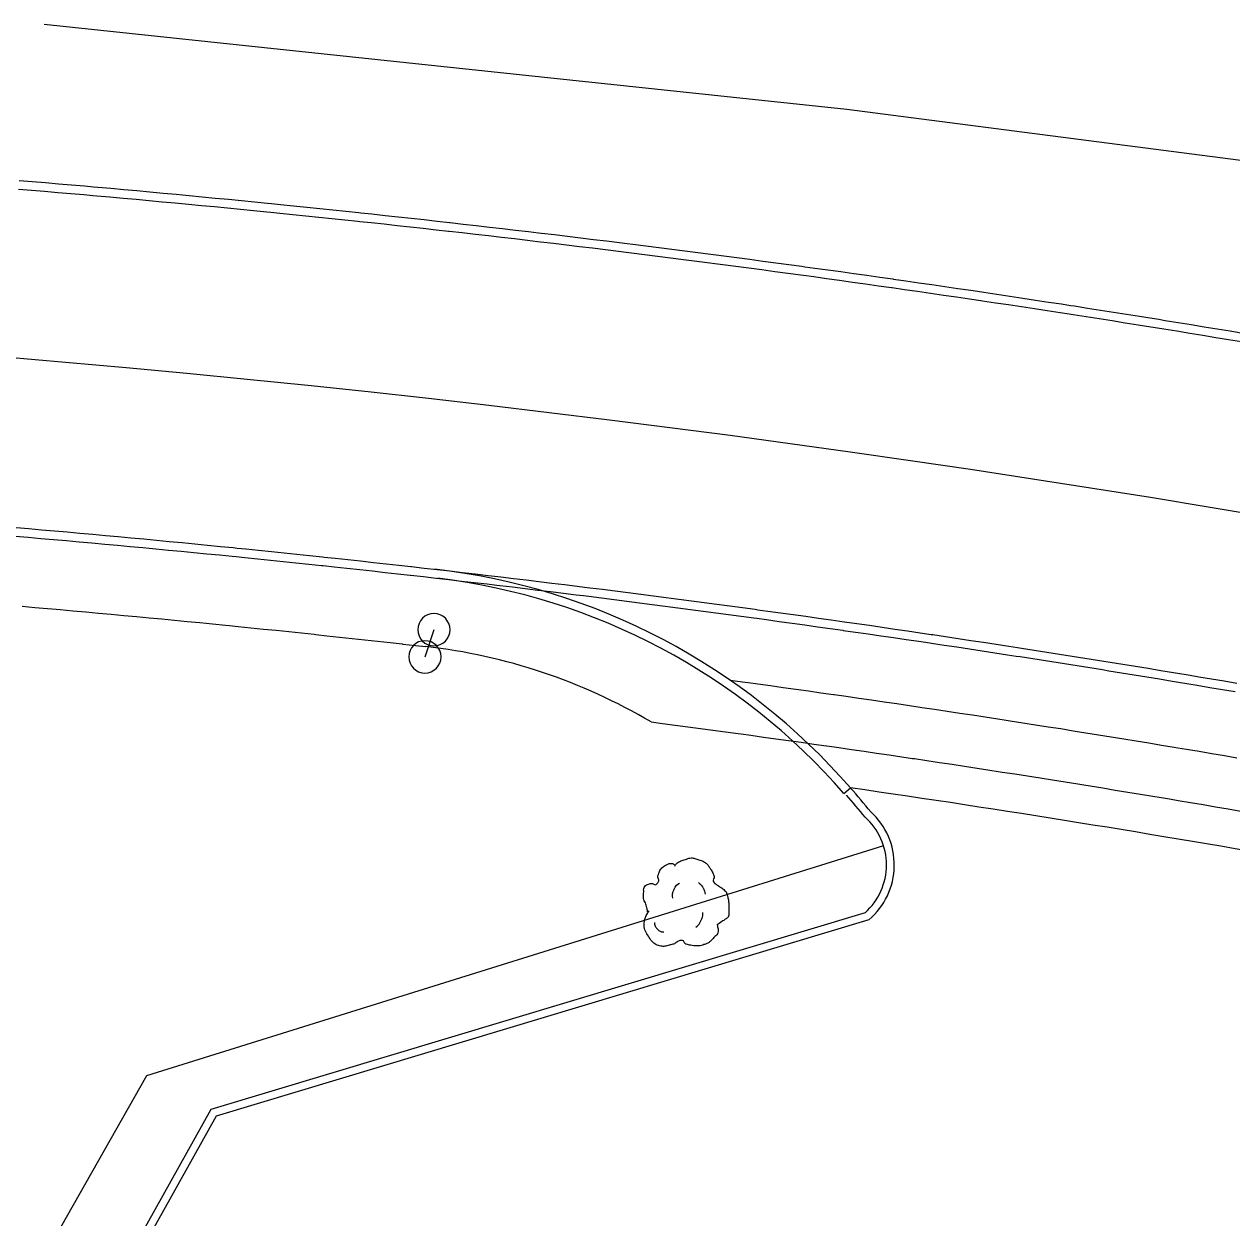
# Model space of a CAD drawing. Extents: x 2145380 to 2157287, y 139568 to 149130.
# Drawn here: x 2152647.2 to 2152740.3, y 142711.6 to 142803.6 of the extents above; entities that cross this region are included whole.
import ezdxf

# ---------------------------------------------------------------- set-up
doc = ezdxf.new("R2010")
doc.units = 0
for name, color, linetype in [('PR_PREVIOUSLY CONSTRUCTED', 7, 'Continuous'), ('TOPO_Curb Back', 7, 'Continuous'), ('TOPO_Flowline', 7, 'Continuous'), ('TOPO_Misc', 7, 'Continuous'), ('TOPO_Sidewalk', 7, 'Continuous'), ('TOPO_Sign', 7, 'Continuous'), ('TOPO_Tree', 7, 'Continuous')]:
    doc.layers.add(name, color=color, linetype=linetype)

# ---------------------------------------------------------------- blocks, each defined once
blk = doc.blocks.new('POST')
at = {"layer": 'TOPO_Misc'}
for start, end in [(90, 180), (360, 90), (180, 270), (270, 0)]:
    blk.add_arc((-0.01, 0.03), 3.16, start, end, dxfattribs=at)
blk = doc.blocks.new('TREE')
at = {"layer": 'TOPO_Tree'}
for points in [[(-3.49, 17.6), (-3.07, 18.27), (-2.58, 18.8), (-1.9, 19.19), (-1.05, 19.68), (-0.19, 19.96), (0.74, 20.24), (1.62, 20.51), (2.51, 20.82), (3.39, 20.77), (4.1, 20.73), (4.8, 20.47), (5.51, 20.24), (6.43, 19.95), (7.32, 19.73), (8.15, 19.19), (9.36, 18.4), (10.02, 17.21), (10.8, 16.01), (11.24, 15.33), (11.58, 14.62), (11.86, 13.89), (12.17, 13.08), (11.37, 12.02), (11.86, 11.25), (12, 11.03), (12.18, 10.86), (12.39, 10.72), (12.91, 10.35), (13.45, 10.02), (13.97, 9.66), (14.7, 9.16), (15.41, 8.68), (16.09, 8.07), (16.7, 7.53), (16.93, 6.73), (17.15, 5.95), (17.59, 4.38), (17.71, 2.77), (17.68, 1.19), (17.65, -0.25), (17.83, -2.22), (16.62, -3.04), (15.47, -3.83), (14.31, -4.58), (13.16, -5.35)], [(-14.07, -0.4), (-14.17, 0.5), (-14.37, 1.38), (-14.6, 2.25), (-14.84, 3.17), (-15.47, 3.96), (-15.66, 4.9), (-15.8, 5.59), (-15.71, 6.31), (-15.66, 7.01), (-15.6, 7.91), (-15.72, 8.8), (-15.13, 9.66), (-14.62, 10.42), (-13.76, 10.49), (-13.02, 10.72), (-12.18, 10.98), (-11.06, 10), (-10.37, 10.72), (-9.4, 11.74), (-10.29, 13.28), (-9.84, 14.42), (-9.56, 15.15), (-9.32, 15.89), (-8.78, 16.54), (-8.18, 17.26), (-7.5, 17.68), (-6.67, 18.13), (-6.14, 18.41), (-5.61, 18.61), (-5.08, 18.66), (-4.55, 18.71), (-4.02, 18.54), (-3.49, 18.13)], [(-4.21, 5.09), (-4.46, 6.09), (-4.3, 7.21), (-3.84, 8.21), (-3.33, 9.34), (-2.71, 10.27), (-1.64, 10.97)], [(5.89, 11.15), (6.5, 10.68), (6.96, 10.17), (7.36, 9.5), (7.93, 8.56), (8.31, 7.6), (8.46, 6.56)], [(13.16, -5.34), (13.25, -5.81), (13.36, -6.28), (13.45, -6.75), (13.76, -8.52), (12.24, -10.03), (10.8, -11.51), (9.98, -12.34), (9.13, -12.77), (8.15, -13.1), (5.97, -13.83), (3.32, -13.56), (1.27, -13.1), (0.49, -12.92), (-0.06, -11.44), (-0.84, -11.51), (-2.04, -11.61), (-3.28, -12.78), (-4.55, -13.1), (-6.06, -13.47), (-7.77, -14.03), (-9.31, -13.62), (-11.36, -13.09), (-12.84, -11.41), (-14.07, -9.39), (-15.32, -7.35), (-15.61, -5.13), (-15.13, -3.04), (-14.87, -1.89), (-13.91, -0.75), (-13.54, 0.13)], [(-11.38, -4.46), (-11.47, -5.41), (-11.03, -6.32), (-10.09, -7.22), (-9.3, -7.97), (-8.49, -8.26), (-7.7, -8.14)], [(4.79, -6.29), (5.71, -5.66), (6.3, -4.92), (6.81, -3.91), (7.36, -2.81), (7.63, -1.7), (7.54, -0.6)]]:
    blk.add_open_spline(points, degree=3, dxfattribs=at)

msp = doc.modelspace()

# ---------------------------------------------------------------- linework, layer by layer
at = {"layer": 'PR_PREVIOUSLY CONSTRUCTED'}
msp.add_line((2152710.434, 142744.298), (2152710.934, 142744.742), dxfattribs=at)
for points in [[(2152646.837, 142791.572), (2152647.846, 142791.488), (2152648.854, 142791.403), (2152649.862, 142791.317), (2152650.87, 142791.229), (2152651.879, 142791.142), (2152652.564, 142791.081), (2152652.887, 142791.053), (2152653.895, 142790.963), (2152654.902, 142790.872), (2152655.91, 142790.781), (2152656.918, 142790.689), (2152657.926, 142790.595), (2152658.933, 142790.501), (2152659.435, 142790.454), (2152659.941, 142790.406), (2152660.948, 142790.31), (2152661.955, 142790.214), (2152662.962, 142790.116), (2152663.97, 142790.018), (2152664.977, 142789.918), (2152665.984, 142789.818), (2152666.302, 142789.786), (2152666.99, 142789.717), (2152667.997, 142789.615), (2152669.004, 142789.512), (2152670.011, 142789.408), (2152671.017, 142789.304), (2152672.023, 142789.198), (2152673.03, 142789.092), (2152673.165, 142789.077), (2152674.036, 142788.984), (2152675.042, 142788.876), (2152676.048, 142788.767), (2152677.054, 142788.657), (2152678.06, 142788.546), (2152679.066, 142788.435), (2152680.024, 142788.328), (2152680.071, 142788.322), (2152681.077, 142788.209), (2152682.082, 142788.094), (2152683.088, 142787.979), (2152684.093, 142787.863), (2152685.098, 142787.746), (2152686.103, 142787.628), (2152686.878, 142787.537), (2152687.108, 142787.51), (2152688.113, 142787.39), (2152689.118, 142787.27), (2152690.122, 142787.148), (2152691.127, 142787.026), (2152692.131, 142786.903), (2152693.136, 142786.779), (2152693.727, 142786.706), (2152694.14, 142786.654), (2152695.144, 142786.529), (2152696.148, 142786.402), (2152697.152, 142786.275), (2152698.156, 142786.146), (2152699.159, 142786.017), (2152700.163, 142785.887), (2152700.572, 142785.834), (2152701.166, 142785.756), (2152702.17, 142785.624), (2152703.173, 142785.492), (2152704.176, 142785.358), (2152705.179, 142785.223), (2152706.182, 142785.088), (2152707.184, 142784.952), (2152707.41, 142784.921), (2152708.187, 142784.815), (2152709.189, 142784.677), (2152710.192, 142784.538), (2152711.194, 142784.398), (2152712.196, 142784.258), (2152713.198, 142784.116), (2152714.2, 142783.974), (2152714.244, 142783.968), (2152715.202, 142783.831), (2152716.203, 142783.687), (2152717.205, 142783.542), (2152718.206, 142783.396), (2152719.208, 142783.249), (2152720.209, 142783.102), (2152721.071, 142782.974), (2152721.21, 142782.953), (2152722.211, 142782.804), (2152723.211, 142782.654), (2152724.212, 142782.503), (2152725.212, 142782.351), (2152726.213, 142782.198), (2152727.213, 142782.044), (2152727.893, 142781.939), (2152728.213, 142781.89), (2152729.213, 142781.734), (2152730.213, 142781.578), (2152731.212, 142781.421), (2152732.212, 142781.263), (2152733.211, 142781.104), (2152734.21, 142780.944), (2152734.708, 142780.864), (2152735.21, 142780.783), (2152736.209, 142780.622), (2152737.207, 142780.459), (2152738.206, 142780.296), (2152739.205, 142780.132), (2152740.203, 142779.967), (2152741.201, 142779.801)], [(2152646.782, 142790.907), (2152647.79, 142790.823), (2152648.797, 142790.737), (2152649.805, 142790.651), (2152650.813, 142790.564), (2152651.82, 142790.476), (2152652.505, 142790.416), (2152652.828, 142790.388), (2152653.835, 142790.298), (2152654.842, 142790.207), (2152655.85, 142790.116), (2152656.857, 142790.024), (2152657.864, 142789.931), (2152658.871, 142789.837), (2152659.372, 142789.789), (2152659.878, 142789.742), (2152660.884, 142789.646), (2152661.891, 142789.549), (2152662.898, 142789.452), (2152663.904, 142789.353), (2152664.911, 142789.254), (2152665.917, 142789.154), (2152666.236, 142789.122), (2152666.923, 142789.053), (2152667.93, 142788.951), (2152668.936, 142788.848), (2152669.942, 142788.744), (2152670.948, 142788.639), (2152671.954, 142788.534), (2152672.959, 142788.428), (2152673.095, 142788.413), (2152673.965, 142788.32), (2152674.971, 142788.212), (2152675.976, 142788.103), (2152676.981, 142787.994), (2152677.987, 142787.883), (2152678.992, 142787.771), (2152679.949, 142787.664), (2152679.997, 142787.659), (2152681.002, 142787.545), (2152682.007, 142787.431), (2152683.012, 142787.316), (2152684.016, 142787.2), (2152685.021, 142787.083), (2152686.025, 142786.965), (2152686.8, 142786.874), (2152687.03, 142786.847), (2152688.034, 142786.727), (2152689.038, 142786.607), (2152690.042, 142786.486), (2152691.046, 142786.364), (2152692.05, 142786.24), (2152693.054, 142786.117), (2152693.645, 142786.043), (2152694.057, 142785.992), (2152695.061, 142785.866), (2152696.064, 142785.74), (2152697.068, 142785.612), (2152698.071, 142785.484), (2152699.074, 142785.355), (2152700.077, 142785.225), (2152700.485, 142785.172), (2152701.08, 142785.094), (2152702.082, 142784.962), (2152703.085, 142784.83), (2152704.087, 142784.696), (2152705.09, 142784.562), (2152706.092, 142784.427), (2152707.094, 142784.29), (2152707.32, 142784.26), (2152708.096, 142784.153), (2152709.098, 142784.016), (2152710.1, 142783.877), (2152711.102, 142783.737), (2152712.103, 142783.597), (2152713.105, 142783.455), (2152714.106, 142783.313), (2152714.15, 142783.307), (2152715.107, 142783.17), (2152716.108, 142783.026), (2152717.109, 142782.881), (2152718.11, 142782.735), (2152719.111, 142782.589), (2152720.111, 142782.441), (2152720.973, 142782.313), (2152721.111, 142782.293), (2152722.112, 142782.144), (2152723.112, 142781.993), (2152724.112, 142781.842), (2152725.112, 142781.691), (2152726.112, 142781.538), (2152727.111, 142781.384), (2152727.791, 142781.279), (2152728.111, 142781.23), (2152729.11, 142781.074), (2152730.109, 142780.918), (2152731.108, 142780.761), (2152732.107, 142780.603), (2152733.106, 142780.444), (2152734.105, 142780.285), (2152734.602, 142780.205), (2152735.103, 142780.124), (2152736.102, 142779.963), (2152737.1, 142779.8), (2152738.098, 142779.637), (2152739.096, 142779.473), (2152740.094, 142779.308), (2152741.091, 142779.142)], [(2152646.593, 142764.811), (2152647.578, 142764.727), (2152648.563, 142764.642), (2152649.548, 142764.556), (2152650.217, 142764.497), (2152650.532, 142764.469), (2152651.517, 142764.381), (2152652.502, 142764.293), (2152653.486, 142764.204), (2152654.471, 142764.113), (2152655.455, 142764.022), (2152656.44, 142763.93), (2152656.93, 142763.884), (2152657.424, 142763.838), (2152658.408, 142763.744), (2152659.392, 142763.649), (2152660.376, 142763.554), (2152661.36, 142763.458), (2152662.344, 142763.361), (2152663.328, 142763.263), (2152663.639, 142763.232), (2152664.312, 142763.164), (2152665.295, 142763.064), (2152666.279, 142762.964), (2152667.262, 142762.862), (2152668.246, 142762.76), (2152669.229, 142762.657), (2152670.212, 142762.553), (2152670.344, 142762.539), (2152671.195, 142762.448), (2152672.178, 142762.343), (2152673.161, 142762.236), (2152674.144, 142762.129), (2152675.126, 142762.02), (2152676.109, 142761.911), (2152677.045, 142761.807), (2152677.092, 142761.801), (2152678.074, 142761.691), (2152679.056, 142761.579), (2152680.039, 142761.466), (2152681.021, 142761.353), (2152682.003, 142761.239), (2152682.985, 142761.124), (2152683.742, 142761.034), (2152683.966, 142761.008), (2152684.948, 142760.891), (2152685.93, 142760.773), (2152686.911, 142760.655), (2152687.893, 142760.535), (2152688.874, 142760.415), (2152689.855, 142760.294), (2152690.433, 142760.222), (2152690.836, 142760.172), (2152691.817, 142760.049), (2152692.798, 142759.926), (2152693.779, 142759.801), (2152694.76, 142759.676), (2152695.74, 142759.549), (2152696.721, 142759.422), (2152697.12, 142759.37), (2152697.701, 142759.294), (2152698.681, 142759.166), (2152699.661, 142759.036), (2152700.641, 142758.905), (2152701.621, 142758.774), (2152702.601, 142758.642), (2152703.581, 142758.509), (2152703.801, 142758.479), (2152704.56, 142758.375), (2152705.54, 142758.24), (2152706.519, 142758.104), (2152707.498, 142757.968), (2152708.477, 142757.831), (2152709.456, 142757.692), (2152710.435, 142757.553), (2152710.478, 142757.547), (2152711.414, 142757.413), (2152712.392, 142757.273), (2152713.371, 142757.131), (2152714.349, 142756.988), (2152715.327, 142756.845), (2152716.305, 142756.701), (2152717.148, 142756.576), (2152717.283, 142756.556), (2152718.261, 142756.41), (2152719.239, 142756.263), (2152720.216, 142756.116), (2152721.194, 142755.967), (2152722.171, 142755.818), (2152723.148, 142755.668), (2152723.813, 142755.565), (2152724.125, 142755.517), (2152725.102, 142755.365), (2152726.079, 142755.212), (2152727.056, 142755.059), (2152728.032, 142754.904), (2152729.008, 142754.749), (2152729.985, 142754.593), (2152730.471, 142754.515), (2152730.961, 142754.436), (2152731.937, 142754.278), (2152732.913, 142754.119), (2152733.888, 142753.96), (2152734.864, 142753.8), (2152735.839, 142753.638), (2152736.814, 142753.476), (2152737.123, 142753.425), (2152737.79, 142753.313), (2152738.765, 142753.15), (2152739.739, 142752.985), (2152740.714, 142752.819)], [(2152646.536, 142764.146), (2152647.521, 142764.062), (2152648.505, 142763.977), (2152649.489, 142763.891), (2152650.159, 142763.832), (2152650.474, 142763.804), (2152651.458, 142763.716), (2152652.442, 142763.628), (2152653.426, 142763.539), (2152654.41, 142763.449), (2152655.394, 142763.357), (2152656.377, 142763.266), (2152656.868, 142763.22), (2152657.361, 142763.173), (2152658.345, 142763.079), (2152659.328, 142762.985), (2152660.312, 142762.889), (2152661.295, 142762.793), (2152662.278, 142762.696), (2152663.262, 142762.598), (2152663.573, 142762.567), (2152664.245, 142762.5), (2152665.228, 142762.4), (2152666.211, 142762.3), (2152667.194, 142762.198), (2152668.176, 142762.096), (2152669.159, 142761.993), (2152670.142, 142761.889), (2152670.274, 142761.875), (2152671.124, 142761.784), (2152672.106, 142761.679), (2152673.089, 142761.572), (2152674.071, 142761.465), (2152675.053, 142761.357), (2152676.035, 142761.248), (2152676.971, 142761.143), (2152677.017, 142761.138), (2152677.999, 142761.027), (2152678.981, 142760.916), (2152679.962, 142760.803), (2152680.944, 142760.69), (2152681.925, 142760.576), (2152682.907, 142760.461), (2152683.663, 142760.371), (2152683.888, 142760.345), (2152684.869, 142760.228), (2152685.85, 142760.11), (2152686.831, 142759.992), (2152687.812, 142759.873), (2152688.793, 142759.752), (2152689.773, 142759.631), (2152690.351, 142759.56), (2152690.754, 142759.509), (2152691.734, 142759.387), (2152692.714, 142759.263), (2152693.695, 142759.139), (2152694.675, 142759.013), (2152695.655, 142758.887), (2152696.635, 142758.76), (2152697.034, 142758.708), (2152697.614, 142758.632), (2152698.594, 142758.504), (2152699.573, 142758.374), (2152700.553, 142758.244), (2152701.532, 142758.112), (2152702.511, 142757.98), (2152703.49, 142757.847), (2152703.711, 142757.817), (2152704.469, 142757.713), (2152705.448, 142757.579), (2152706.427, 142757.443), (2152707.406, 142757.307), (2152708.384, 142757.169), (2152709.362, 142757.031), (2152710.341, 142756.892), (2152710.383, 142756.886), (2152711.319, 142756.752), (2152712.297, 142756.612), (2152713.275, 142756.47), (2152714.252, 142756.328), (2152715.23, 142756.185), (2152716.208, 142756.04), (2152717.05, 142755.916), (2152717.185, 142755.896), (2152718.162, 142755.75), (2152719.139, 142755.603), (2152720.116, 142755.456), (2152721.093, 142755.307), (2152722.07, 142755.158), (2152723.046, 142755.008), (2152723.71, 142754.905), (2152724.023, 142754.857), (2152724.999, 142754.705), (2152725.975, 142754.553), (2152726.952, 142754.399), (2152727.927, 142754.245), (2152728.903, 142754.09), (2152729.879, 142753.934), (2152730.365, 142753.856), (2152730.854, 142753.777), (2152731.83, 142753.619), (2152732.805, 142753.46), (2152733.78, 142753.301), (2152734.755, 142753.141), (2152735.73, 142752.98), (2152736.705, 142752.818), (2152737.013, 142752.766), (2152737.679, 142752.655), (2152738.654, 142752.491), (2152739.628, 142752.327), (2152740.602, 142752.161)], [(2152647.063, 142758.741), (2152648.043, 142758.657), (2152649.023, 142758.571), (2152649.689, 142758.513), (2152650.002, 142758.485), (2152650.982, 142758.398), (2152651.961, 142758.31), (2152652.941, 142758.221), (2152653.92, 142758.131), (2152654.899, 142758.04), (2152655.879, 142757.949), (2152656.366, 142757.903), (2152656.858, 142757.857), (2152657.837, 142757.763), (2152658.815, 142757.669), (2152659.794, 142757.575), (2152660.773, 142757.479), (2152661.752, 142757.382), (2152662.73, 142757.285), (2152663.04, 142757.254), (2152663.709, 142757.187), (2152664.687, 142757.087), (2152665.665, 142756.987), (2152666.644, 142756.887), (2152667.622, 142756.785), (2152668.6, 142756.682), (2152669.578, 142756.579), (2152669.709, 142756.565), (2152670.556, 142756.475), (2152671.533, 142756.37), (2152672.511, 142756.264), (2152673.489, 142756.157), (2152674.466, 142756.049), (2152675.444, 142755.941), (2152676.375, 142755.836), (2152676.421, 142755.831), (2152677.398, 142755.721), (2152678.191, 142755.631)], [(2152701.64, 142753.052), (2152701.841, 142753.025), (2152702.816, 142752.893), (2152703.034, 142752.863), (2152703.79, 142752.76), (2152704.764, 142752.626), (2152705.739, 142752.491), (2152706.713, 142752.355), (2152707.687, 142752.218), (2152708.661, 142752.081), (2152709.636, 142751.942), (2152709.677, 142751.936), (2152710.609, 142751.803), (2152711.583, 142751.663), (2152712.556, 142751.522), (2152713.53, 142751.38), (2152714.503, 142751.238), (2152715.476, 142751.094), (2152716.316, 142750.97), (2152716.448, 142750.95), (2152717.422, 142750.805), (2152718.395, 142750.659), (2152719.368, 142750.512), (2152720.34, 142750.364), (2152721.313, 142750.216), (2152722.285, 142750.066), (2152722.946, 142749.964), (2152723.256, 142749.916), (2152724.229, 142749.765), (2152725.201, 142749.613), (2152726.173, 142749.46), (2152727.144, 142749.307), (2152728.116, 142749.152), (2152729.088, 142748.997), (2152729.571, 142748.919), (2152730.058, 142748.841), (2152731.03, 142748.684), (2152732, 142748.526), (2152732.971, 142748.367), (2152733.942, 142748.207), (2152734.912, 142748.047), (2152735.884, 142747.886), (2152736.189, 142747.835), (2152736.853, 142747.724), (2152737.823, 142747.561), (2152738.793, 142747.397), (2152739.763, 142747.232), (2152740.733, 142747.067)], [(2152695.556, 142749.825), (2152696.445, 142749.709), (2152697.418, 142749.581), (2152698.389, 142749.452), (2152699.361, 142749.323), (2152700.332, 142749.193), (2152701.304, 142749.062), (2152702.277, 142748.929), (2152702.493, 142748.9), (2152703.246, 142748.797), (2152704.217, 142748.663), (2152705.188, 142748.529), (2152706.159, 142748.393), (2152707.13, 142748.257), (2152708.1, 142748.12), (2152709.073, 142747.982), (2152709.111, 142747.977), (2152710.041, 142747.844), (2152711.011, 142747.704), (2152711.982, 142747.564), (2152712.952, 142747.422), (2152713.921, 142747.28), (2152714.891, 142747.137), (2152715.728, 142747.013), (2152715.859, 142746.994), (2152716.83, 142746.849), (2152717.8, 142746.703), (2152718.769, 142746.557), (2152719.738, 142746.41), (2152720.707, 142746.262), (2152721.676, 142746.113), (2152722.335, 142746.011), (2152722.643, 142745.963), (2152723.613, 142745.813), (2152724.581, 142745.661), (2152725.55, 142745.509), (2152726.518, 142745.356), (2152727.486, 142745.202), (2152728.455, 142745.047), (2152728.936, 142744.97), (2152729.421, 142744.892), (2152730.389, 142744.735), (2152731.357, 142744.578), (2152732.324, 142744.42), (2152733.291, 142744.261), (2152734.258, 142744.101), (2152735.227, 142743.94), (2152735.531, 142743.889), (2152736.192, 142743.779), (2152737.159, 142743.616), (2152738.125, 142743.453), (2152739.092, 142743.289), (2152740.058, 142743.124), (2152741.024, 142742.958)]]:
    msp.add_lwpolyline(points, dxfattribs=at)
for centre, radius, start, end in [((2152550.597, 141635.98), 1145.916, 60.409832, 90.409832), ((2152673.211, 142711.921), 50, 41.0282, 83.49885), ((2152673.211, 142711.921), 49.333, 41.01635, 83.13034), ((2152673.211, 142711.921), 44, 59.47861, 83.49885), ((2152550.597, 141635.98), 1120.296, 78.131295, 81.771574)]:
    msp.add_arc(centre, radius, start, end, dxfattribs=at)
at = {"layer": 'TOPO_Curb Back'}
for points in [[(2152712.054, 142735.114), (2152661.61, 142719.936), (2152633.568, 142669.753), (2152600.595, 142611.545), (2152603.016, 142604.63), (2152609.454, 142606.451), (2152613.944, 142607.95)], [(2152712.35, 142734.576), (2152662.016, 142719.431), (2152634.091, 142669.459), (2152601.251, 142611.486), (2152603.396, 142605.361), (2152609.278, 142607.025), (2152613.754, 142608.519)]]:
    msp.add_lwpolyline(points, dxfattribs=at)
for centre, radius, start, end in [((2152674.41, 142712.284), 48.263, 38.73955, 41.36523), ((2152674.41, 142712.284), 48.862, 38.79746, 41.60604), ((2152708.784, 142738.8), 4.928, 311.58154, 48.41111), ((2152708.784, 142738.8), 5.528, 310.17559, 47.86974)]:
    msp.add_arc(centre, radius, start, end, dxfattribs=at)
at = {"layer": 'TOPO_Flowline'}
msp.add_lwpolyline([(2152648.751, 142803.617), (2152710.66, 142797.052), (2152784.711, 142787.488), (2152788.037, 142787.308), (2152807.422, 142785.02), (2152871.821, 142777.24), (2152940.004, 142768.824), (2152986.184, 142768.451), (2152990.865, 142768.444)], dxfattribs=at)
at = {"layer": 'TOPO_Sidewalk'}
msp.add_lwpolyline([(2152713.484, 142740.281), (2152656.642, 142722.537), (2152595.194, 142614.227), (2152588.567, 142601.959), (2152582.634, 142601.71)], dxfattribs=at)
at = {"layer": 'TOPO_Sign'}
msp.add_lwpolyline([(2152678.818, 142756.924), (2152678.124, 142754.83)], dxfattribs=at)

# ---------------------------------------------------------------- block references
at = {"layer": 'TOPO_Misc', "xscale": 0.39370000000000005, "yscale": 0.3937000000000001}
for p in [(2152678.818, 142756.924), (2152678.124, 142754.83)]:
    msp.add_blockref('POST', p, dxfattribs=at)
at = {"layer": 'TOPO_Tree', "xscale": 0.19685000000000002, "yscale": 0.19685000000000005}
msp.add_blockref('TREE', (2152698.065, 142735.248), dxfattribs=at)

doc.saveas('drawing.dxf')
